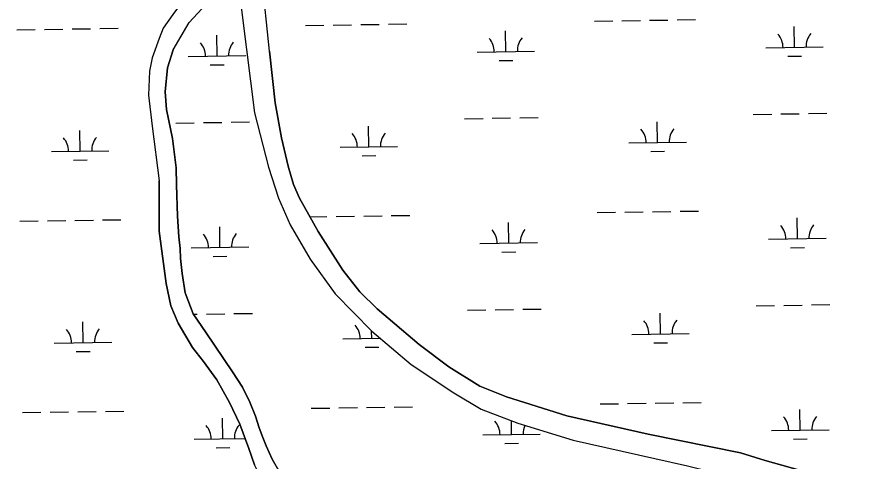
# Model space of a CAD drawing. Extents: x 3807117 to 3845308, y 337856 to 363736.
# Drawn here: x 3834504 to 3835970, y 352657 to 353429 of the extents above; entities that cross this region are included whole.
import ezdxf

# ---------------------------------------------------------------- set-up
doc = ezdxf.new("R2010")
doc.units = 0
doc.layers.add('V-TOPO-SHOR', color=7, linetype='Continuous')
doc.layers.add('V-WETL-SWMP', color=7, linetype='Continuous')

msp = doc.modelspace()

# ---------------------------------------------------------------- linework, layer by layer
at = {"layer": 'V-TOPO-SHOR'}
for points in [[(3834791.8, 354607.5), (3834802.3, 354464.4), (3834794.1, 354344.8), (3834794.2, 354292.4), (3834797.1, 354236.4), (3834809.1, 354119.3), (3834826.1, 354008.6), (3834834.7, 353950.1), (3834854.1, 353850.3), (3834881.8, 353705.5), (3834886, 353654.8), (3834884.5, 353608), (3834882.2, 353573.7), (3834879.4, 353557.5), (3834873.6, 353538.2), (3834868.2, 353526.1), (3834856.5, 353513.4), (3834827, 353488.8), (3834793.9, 353459), (3834775.2, 353433.6), (3834758.6, 353409.9), (3834751.8, 353392.1)], [(3834943.4, 353369.9), (3834930.1, 353498.9)], [(3834776.1, 353372.4), (3834803.6, 353419.7), (3834825.9, 353443.6), (3834841.6, 353459.6), (3834859, 353471.9), (3834865.7, 353475.2), (3834871.4, 353477.4), (3834875, 353478.5), (3834879.6, 353479.1), (3834881.7, 353478.6), (3834883.3, 353477.6), (3834887, 353475.1), (3834890.8, 353469), (3834891.9, 353465.4), (3834903.3, 353372.7)], [(3834751.8, 353392.1), (3834739.3, 353358), (3834735.1, 353334.8), (3834733, 353293.1), (3834739.7, 353239.6), (3834751.7, 353144.6)], [(3834776.1, 353372.4), (3834766.4, 353340.9), (3834762.2, 353299.1), (3834764.6, 353268.4), (3834775.1, 353217.8), (3834781.4, 353167.2), (3834781.7, 353137.5), (3834783.6, 353083), (3834786, 353047.4), (3834788.1, 353026.7), (3834788.8, 353009.3), (3834791.8, 352983.2), (3834796.9, 352949.8), (3834810.8, 352913.4), (3834833.3, 352880.1), (3834879.4, 352812.3), (3834896.8, 352785.8), (3834909.4, 352760.1), (3834918.9, 352735.5), (3834925.8, 352715.2), (3834931.8, 352698.7), (3834937.8, 352683.7), (3834948.3, 352660.7), (3834961.6, 352637.6)], [(3834903.3, 353372.7), (3834917.7, 353262.7), (3834941.9, 353168.5), (3834959.1, 353114.1), (3834979.2, 353068)], [(3834943.4, 353369.9), (3834953.4, 353280.2), (3834964.1, 353219.1), (3834975.7, 353170.1), (3834985, 353138.1), (3834995.5, 353114.1), (3835028.1, 353056.6), (3835070.9, 352989.4), (3835100.7, 352951.7), (3835130.7, 352921.9), (3835203.9, 352859.8), (3835255.4, 352821), (3835309.1, 352787.4), (3835355.3, 352769.3), (3835460.4, 352736.1), (3835601.5, 352704.2), (3835762.2, 352671.8), (3835804.8, 352658.6), (3835957.8, 352615.8), (3836026.4, 352584.5), (3836121.5, 352528.3), (3836147.6, 352508.1)], [(3835046.4, 352484.7), (3835051.8, 352491.5), (3835053, 352497.8), (3835052.1, 352503.1), (3835050.6, 352506.8), (3835046.1, 352517), (3834997.3, 352559.5), (3834947, 352605.6), (3834928.5, 352628.9), (3834917.4, 352650.8), (3834907.5, 352679.1), (3834892.1, 352721.8), (3834873.9, 352759.3), (3834852.1, 352798.5), (3834828.5, 352830.8), (3834809.5, 352854.6), (3834784.5, 352897), (3834772, 352927.4), (3834764, 352966.3), (3834751.8, 353057.1), (3834751.7, 353144.6)], [(3834979.2, 353068), (3835014.3, 353008.5), (3835057.9, 352948.1), (3835121.5, 352883.1), (3835189.5, 352825.4), (3835264, 352775.9), (3835311.5, 352747.8), (3835375, 352723.5), (3835471.2, 352693.7), (3835670.2, 352649.3), (3835847.6, 352604.9), (3835947.9, 352570.2), (3836010.7, 352540.1), (3836047.2, 352518.1), (3836063.8, 352501.3), (3836075.2, 352490.9), (3836083, 352486.5), (3836089.3, 352484.2), (3836106.1, 352479.1)]]:
    msp.add_lwpolyline(points, dxfattribs=at)
at = {"layer": 'V-WETL-SWMP'}
for p, q in [((3835054.2, 353415.2), (3835086.2, 353415.7)), ((3835102.2, 353415.9), (3835134.2, 353416.4)), ((3835150.2, 353416.7), (3835182.2, 353417.1)), ((3835508.1, 353422), (3835540.1, 353422.5)), ((3835556.1, 353422.7), (3835588.1, 353423.2)), ((3835604.1, 353423.5), (3835636.1, 353423.9)), ((3835652.1, 353424.2), (3835684.1, 353424.7)), ((3834504.4, 353407), (3834536.4, 353407.5)), ((3834552.4, 353407.7), (3834584.4, 353408.2)), ((3834600.4, 353408.4), (3834632.4, 353408.9)), ((3834648.4, 353409.1), (3834680.4, 353409.6)), ((3835006.2, 353414.5), (3835038.2, 353415)), ((3835354.3, 353369), (3835353.7, 353405)), ((3835856.1, 353376.5), (3835855.6, 353412.5)), ((3834852.4, 353361.5), (3834851.9, 353397.5)), ((3835806.1, 353375.7), (3835906.1, 353377.2)), ((3834802.4, 353360.7), (3834902.4, 353362.2)), ((3835304.3, 353368.2), (3835404.3, 353369.7)), ((3835844.3, 353360.9), (3835868.3, 353361.2)), ((3834840.6, 353345.8), (3834864.6, 353346.2)), ((3835342.5, 353353.4), (3835366.5, 353353.7)), ((3835378.6, 353253.9), (3835410.6, 353254.4)), ((3835784.4, 353260), (3835816.4, 353260.5)), ((3835832.4, 353260.7), (3835864.4, 353261.2)), ((3835880.4, 353261.4), (3835912.4, 353261.9)), ((3834780.7, 353244.9), (3834812.7, 353245.4)), ((3834828.7, 353245.7), (3834860.7, 353246.1)), ((3834876.7, 353246.4), (3834908.7, 353246.9)), ((3835116.2, 353203.5), (3835115.7, 353239.5)), ((3835282.6, 353252.5), (3835314.6, 353252.9)), ((3835330.6, 353253.2), (3835362.6, 353253.7)), ((3835618.1, 353211), (3835617.6, 353247)), ((3834614.4, 353196), (3834613.9, 353232)), ((3835568.1, 353210.3), (3835668.1, 353211.8)), ((3834564.4, 353195.3), (3834664.4, 353196.8)), ((3835066.3, 353202.8), (3835166.2, 353204.3)), ((3835606.3, 353195.4), (3835630.3, 353195.8)), ((3834602.6, 353180.4), (3834626.6, 353180.8)), ((3835104.5, 353187.9), (3835128.5, 353188.3)), ((3835013.7, 353081.9), (3835043.2, 353082.3)), ((3835059.2, 353082.6), (3835091.2, 353083.1)), ((3835107.2, 353083.3), (3835139.2, 353083.8)), ((3835155.2, 353084), (3835187.2, 353084.5)), ((3835513.1, 353089.4), (3835545.1, 353089.9)), ((3835561.1, 353090.1), (3835593.1, 353090.6)), ((3835609.1, 353090.8), (3835641, 353091.3)), ((3835657, 353091.5), (3835689, 353092)), ((3835861.1, 353043.9), (3835860.6, 353079.9)), ((3834509.4, 353074.4), (3834541.4, 353074.8)), ((3834557.4, 353075.1), (3834589.4, 353075.5)), ((3834605.3, 353075.8), (3834637.3, 353076.3)), ((3834653.3, 353076.5), (3834685.3, 353077)), ((3834857.4, 353028.8), (3834856.9, 353064.8)), ((3835359.2, 353036.3), (3835358.7, 353072.3)), ((3835309.3, 353035.6), (3835409.2, 353037.1)), ((3835811.1, 353043.1), (3835911.1, 353044.6)), ((3834807.4, 353028.1), (3834907.4, 353029.6)), ((3835347.5, 353020.7), (3835371.5, 353021.1)), ((3835849.3, 353028.2), (3835873.3, 353028.6)), ((3834845.6, 353013.2), (3834869.6, 353013.6)), ((3835287.6, 352919.8), (3835319.6, 352920.3)), ((3835335.6, 352920.5), (3835367.6, 352921)), ((3835383.6, 352921.3), (3835415.6, 352921.7)), ((3835789.4, 352927.3), (3835821.4, 352927.8)), ((3835837.4, 352928.1), (3835869.4, 352928.5)), ((3835885.4, 352928.8), (3835917.4, 352929.3)), ((3834811.3, 352912.7), (3834817.7, 352912.8)), ((3834833.7, 352913), (3834865.7, 352913.5)), ((3834881.7, 352913.7), (3834913.7, 352914.2)), ((3835623.1, 352878.4), (3835622.5, 352914.4)), ((3834619.4, 352863.4), (3834618.8, 352899.4)), ((3835121.2, 352870.9), (3835121, 352883.5)), ((3835573.1, 352877.7), (3835673.1, 352879.2)), ((3834569.4, 352862.6), (3834669.4, 352864.1)), ((3835071.2, 352870.1), (3835135.6, 352871.1)), ((3835611.3, 352862.8), (3835635.3, 352863.2)), ((3834607.6, 352847.8), (3834631.6, 352848.1)), ((3835109.5, 352855.3), (3835133.5, 352855.6)), ((3835518, 352756.8), (3835550, 352757.2)), ((3835566, 352757.5), (3835598, 352757.9)), ((3835614, 352758.2), (3835646, 352758.7)), ((3835662, 352758.9), (3835694, 352759.4)), ((3834514.3, 352741.7), (3834546.3, 352742.2)), ((3834562.3, 352742.4), (3834594.3, 352742.9)), ((3834610.3, 352743.2), (3834642.3, 352743.6)), ((3834658.3, 352743.9), (3834690.3, 352744.4)), ((3835016.2, 352749.2), (3835048.2, 352749.7)), ((3835064.2, 352750), (3835096.2, 352750.4)), ((3835112.2, 352750.7), (3835144.2, 352751.2)), ((3835160.2, 352751.4), (3835192.2, 352751.9)), ((3835866.1, 352711.2), (3835865.5, 352747.2)), ((3834862.4, 352696.2), (3834861.8, 352732.2)), ((3835364.2, 352703.7), (3835363.9, 352727.8)), ((3835816.1, 352710.5), (3835916.1, 352712)), ((3835314.2, 352703), (3835414.2, 352704.4)), ((3834812.4, 352695.4), (3834901.1, 352696.8)), ((3835352.5, 352688.1), (3835376.5, 352688.4)), ((3835854.3, 352695.6), (3835878.3, 352696)), ((3834850.6, 352680.6), (3834874.6, 352680.9))]:
    msp.add_line(p, q, dxfattribs=at)
for points in [[(3834995.5, 353114.1), (3834985, 353138.1), (3834975.7, 353170.1), (3834964.1, 353219.1), (3834953.4, 353280.2), (3834943.4, 353369.9), (3834930.1, 353498.9)], [(3834891.9, 353465.4), (3834903.3, 353372.7), (3834917.7, 353262.7), (3834941.9, 353168.5), (3834959.1, 353114.1), (3834979.2, 353068), (3835014.3, 353008.5), (3835057.9, 352948.1), (3835121.5, 352883.1), (3835189.5, 352825.4), (3835264, 352775.9), (3835311.5, 352747.8), (3835375, 352723.5), (3835471.2, 352693.7), (3835670.2, 352649.3)], [(3834775.2, 353433.6), (3834758.6, 353409.9), (3834751.8, 353392.1), (3834739.3, 353358), (3834735.1, 353334.8), (3834733, 353293.1), (3834739.7, 353239.6), (3834751.7, 353144.6), (3834751.8, 353057.1), (3834764, 352966.3), (3834772, 352927.4), (3834784.5, 352897), (3834809.5, 352854.6), (3834828.5, 352830.8), (3834852.1, 352798.5), (3834873.9, 352759.3), (3834892.1, 352721.8), (3834907.5, 352679.1), (3834917.4, 352650.8)], [(3834961.6, 352637.6), (3834948.3, 352660.7), (3834937.8, 352683.7), (3834931.8, 352698.7), (3834925.8, 352715.2), (3834918.9, 352735.5), (3834909.4, 352760.1), (3834896.8, 352785.8), (3834879.4, 352812.3), (3834833.3, 352880.1), (3834810.8, 352913.4), (3834796.9, 352949.8), (3834791.8, 352983.2), (3834788.8, 353009.3), (3834788.1, 353026.7), (3834786, 353047.4), (3834783.6, 353083), (3834781.7, 353137.5), (3834781.4, 353167.2), (3834775.1, 353217.8), (3834764.6, 353268.4), (3834762.2, 353299.1), (3834766.4, 353340.9), (3834776.1, 353372.4), (3834803.6, 353419.7), (3834825.9, 353443.6)], [(3835957.8, 352615.8), (3835804.8, 352658.6), (3835762.2, 352671.8), (3835601.5, 352704.2), (3835460.4, 352736.1), (3835355.3, 352769.3), (3835309.1, 352787.4), (3835255.4, 352821), (3835203.9, 352859.8), (3835130.7, 352921.9), (3835100.7, 352951.7), (3835070.9, 352989.4), (3835028.1, 353056.6), (3834995.5, 353114.1)]]:
    msp.add_lwpolyline(points, dxfattribs=at)
for centre, start, end in [((3835299, 353368.6), 0.0865, 41.6302), ((3835409.5, 353370.3), 140.0865, 181.6302), ((3835800.9, 353376.1), 0.0865, 41.6302), ((3835911.3, 353377.8), 140.0865, 181.6302), ((3834797.2, 353361.1), 0.0865, 41.6302), ((3834907.6, 353362.8), 140.0865, 181.6302), ((3835061, 353203.2), 0.0865, 41.6302), ((3835171.5, 353204.8), 140.0865, 181.6302), ((3835562.9, 353210.7), 0.0865, 41.6302), ((3835673.3, 353212.3), 140.0865, 181.6302), ((3834559.1, 353195.7), 0.0865, 41.6302), ((3834669.6, 353197.3), 140.0865, 181.6302), ((3835805.9, 353043.5), 0.0865, 41.6302), ((3835916.3, 353045.2), 140.0865, 181.6302), ((3834802.2, 353028.5), 0.0865, 41.6302), ((3834912.6, 353030.1), 140.0865, 181.6302), ((3835304, 353036), 0.0865, 41.6302), ((3835414.5, 353037.6), 140.0865, 181.6302), ((3835678.3, 352879.7), 140.0865, 181.6302), ((3835066, 352870.5), 0.0865, 41.6302), ((3835567.8, 352878.1), 0.0865, 41.6302), ((3834564.1, 352863), 0.0865, 41.6302), ((3834674.6, 352864.7), 140.0865, 181.6302), ((3835309, 352703.3), 0.0865, 41.6302), ((3835810.8, 352710.9), 0.0865, 41.6302), ((3835921.3, 352712.5), 140.0865, 181.6302), ((3834807.1, 352695.8), 0.0865, 41.6302), ((3834917.6, 352697.5), 140.0865, 181.6302), ((3835419.5, 352705), 155.3796, 181.6302)]:
    msp.add_arc(centre, 35.2, start, end, dxfattribs=at)

doc.saveas('drawing.dxf')
